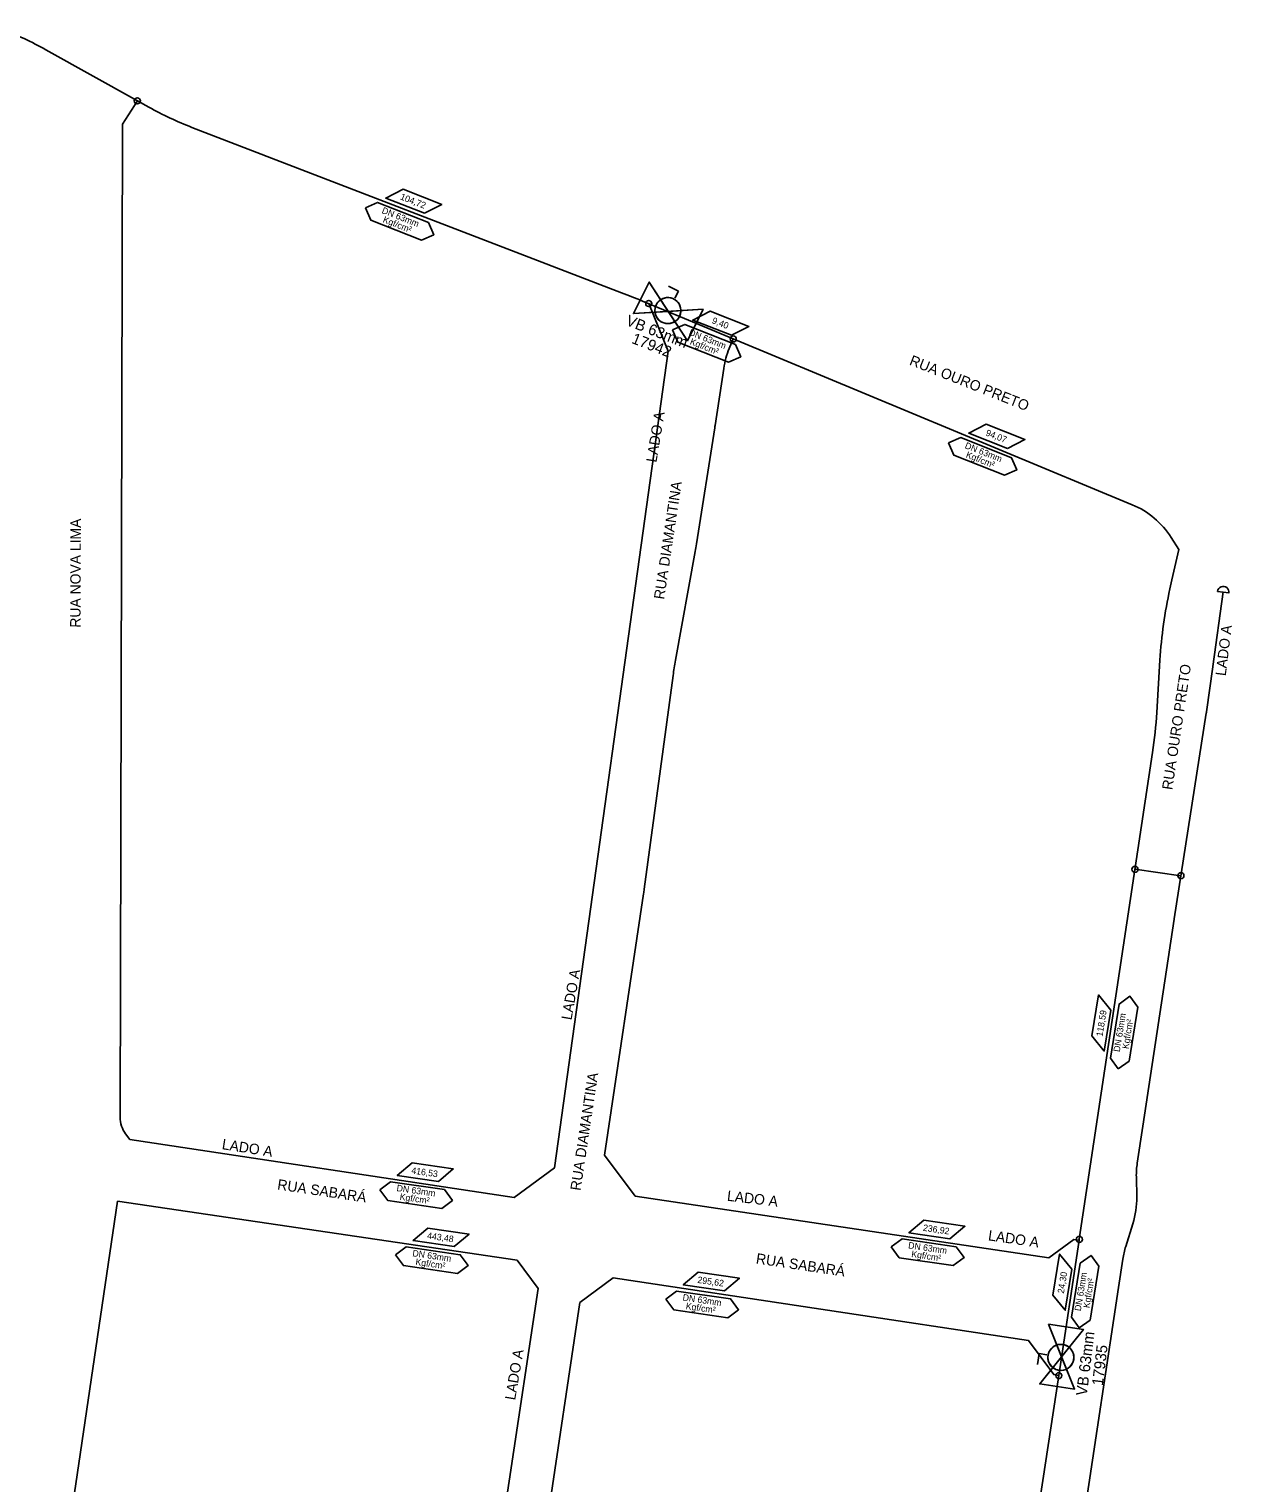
# Model space of a CAD drawing. Extents: x 325899 to 364828, y 7568995 to 7592502.
# Drawn here: x 364378 to 364828, y 7574155 to 7574700 of the extents above; entities that cross this region are included whole.
import ezdxf

# ---------------------------------------------------------------- set-up
doc = ezdxf.new("R2010")
doc.units = 0
for name, color, linetype in [('SIMBOLO', 7, 'Continuous'), ('TEXTO', 7, 'Continuous'), ('TUBO_PEAD_GN_63', 7, 'Continuous'), ('VALVULA_PEAD_63', 7, 'Continuous')]:
    doc.layers.add(name, color=color, linetype=linetype)

# ---------------------------------------------------------------- blocks, each defined once
blk = doc.blocks.new('A$Cbdfb3453')
blk.add_lwpolyline([(0.609, 1.387), (-0.609, -1.387), (-1.507, -0.153), (1.507, 0.153)], close=True)
blk.add_lwpolyline([(0.609, 1.387), (-0.609, -1.387), (-1.507, -0.153), (1.507, 0.153)], close=True)
for points in [[(0.609, 1.387), (0, 0), (1.507, 0.153), (0.609, 1.387)], [(0, 0), (-0.609, -1.387), (-1.507, -0.153), (0, 0)]]:
    blk.add_lwpolyline(points)
for start, end in [(250.23755, 186.30109), (186.30109, 250.23755)]:
    blk.add_arc((-0.042, 0.001), 0.564, start, end)
at = {"layer": 'TEXTO'}
for p, q in [((-0.585, 0.789), (-0.977, 0.504)), ((-0.386, 0.515), (-0.585, 0.789))]:
    blk.add_line(p, q, dxfattribs=at)
blk.add_circle((-0.042, 0.001), 0.564, dxfattribs=at)

msp = doc.modelspace()

# ---------------------------------------------------------------- linework, layer by layer
at = {"layer": 'SIMBOLO'}
for points in [[(364525.85, 7574630.75), (364511.37, 7574636.45), (364517.9, 7574639.76), (364532.38, 7574634.05)], [(364640.87, 7574585.06), (364626.38, 7574590.76), (364632.91, 7574594.07), (364647.39, 7574588.36)], [(364744.25, 7574542.69), (364729.76, 7574548.4), (364736.29, 7574551.71), (364750.77, 7574546)], [(364782.99, 7574332.32), (364780.51, 7574316.96), (364775.89, 7574322.63), (364778.37, 7574338)], [(364531.1, 7574268.12), (364515.7, 7574270.37), (364521.29, 7574275.08), (364536.7, 7574272.83)], [(364537.01, 7574243.73), (364521.6, 7574245.97), (364527.2, 7574250.68), (364542.61, 7574248.44)], [(364722.72, 7574246.68), (364707.32, 7574248.93), (364712.91, 7574253.64), (364728.32, 7574251.39)], [(364768.39, 7574235.28), (364765.9, 7574219.91), (364761.28, 7574225.59), (364763.77, 7574240.95)], [(364638.24, 7574227.17), (364622.84, 7574229.41), (364628.44, 7574234.12), (364643.84, 7574231.88)]]:
    msp.add_lwpolyline(points, close=True, dxfattribs=at)
for points in [[(364503.76, 7574632.77), (364508.35, 7574634.77), (364527.38, 7574627.25), (364529.37, 7574622.66), (364524.77, 7574620.66), (364505.75, 7574628.18), (364503.76, 7574632.77)], [(364618.77, 7574587.08), (364623.37, 7574589.08), (364642.39, 7574581.56), (364644.38, 7574576.97), (364639.79, 7574574.97), (364620.76, 7574582.48), (364618.77, 7574587.08)], [(364722.15, 7574544.72), (364726.75, 7574546.71), (364745.77, 7574539.2), (364747.76, 7574534.6), (364743.17, 7574532.61), (364724.14, 7574540.12), (364722.15, 7574544.72)], [(364785.73, 7574310.3), (364782.8, 7574314.37), (364786.08, 7574334.56), (364790.15, 7574337.49), (364793.08, 7574333.42), (364789.79, 7574313.23), (364785.73, 7574310.3)], [(364509.13, 7574265.04), (364513.15, 7574268.04), (364533.38, 7574265.07), (364536.38, 7574261.05), (364532.36, 7574258.06), (364512.12, 7574261.02), (364509.13, 7574265.04)], [(364700.75, 7574243.6), (364704.77, 7574246.59), (364725, 7574243.63), (364728, 7574239.61), (364723.98, 7574236.62), (364703.74, 7574239.58), (364700.75, 7574243.6)], [(364515.04, 7574240.65), (364519.06, 7574243.64), (364539.29, 7574240.68), (364542.28, 7574236.66), (364538.26, 7574233.66), (364518.03, 7574236.63), (364515.04, 7574240.65)], [(364771.12, 7574213.26), (364768.19, 7574217.33), (364771.48, 7574237.52), (364775.55, 7574240.44), (364778.47, 7574236.38), (364775.19, 7574216.19), (364771.12, 7574213.26)], [(364616.27, 7574224.09), (364620.29, 7574227.08), (364640.53, 7574224.12), (364643.52, 7574220.1), (364639.5, 7574217.1), (364619.26, 7574220.07), (364616.27, 7574224.09)]]:
    msp.add_lwpolyline(points, dxfattribs=at)
for centre in [(364418.34, 7574672.83), (364609.91, 7574596.93), (364641.53, 7574583.68), (364791.98, 7574385.04), (364809.21, 7574382.62), (364771.18, 7574246.43), (364763.5, 7574195.45)]:
    msp.add_circle(centre, 1.14, dxfattribs=at)
at = {"layer": 'TUBO_PEAD_GN_63'}
for p, q in [((364418.37, 7574672.86), (364384.13, 7574691.95)), ((364422.64, 7574670.47), (364418.37, 7574672.86)), ((364599.7, 7574600.99), (364438.82, 7574662.89)), ((364623.26, 7574591.31), (364607.52, 7574597.86)), ((364641.56, 7574583.71), (364623.26, 7574591.31)), ((364640.06, 7574580.1), (364641.56, 7574583.71)), ((364791.01, 7574521.58), (364641.56, 7574583.71)), ((364634.78, 7574551.28), (364637.99, 7574572.65)), ((364627.79, 7574506.92), (364634.64, 7574550.34)), ((364619.92, 7574463.31), (364627.3, 7574504.05)), ((364805.11, 7574490.03), (364805.87, 7574493.45)), ((364821.15, 7574460.96), (364825.08, 7574488.9)), ((364821.15, 7574460.96), (364825.08, 7574488.9)), ((364822.98, 7574489.1), (364827.15, 7574488.52)), ((364800.17, 7574443.77), (364801.36, 7574463.41)), ((364608.23, 7574377.63), (364619.02, 7574457.65)), ((364818.8, 7574444.07), (364821.14, 7574460.9)), ((364818.8, 7574444.07), (364821.14, 7574460.9)), ((364806.72, 7574366.45), (364818.73, 7574443.55)), ((364806.72, 7574366.45), (364818.73, 7574443.55)), ((364809.24, 7574382.62), (364792.01, 7574385.04)), ((364794.94, 7574288.85), (364806.7, 7574366.33)), ((364794.94, 7574288.85), (364806.7, 7574366.33)), ((364792.87, 7574275.04), (364794.93, 7574288.79)), ((364792.87, 7574275.04), (364794.93, 7574288.79)), ((364415.48, 7574283.88), (364413.97, 7574285.92)), ((364415.48, 7574283.88), (364559.54, 7574262.14)), ((364792.66, 7574262.28), (364792.53, 7574269.8)), ((364792.66, 7574262.28), (364792.53, 7574269.8)), ((364377.81, 7574035.8), (364410.94, 7574260.73)), ((364410.94, 7574260.73), (364560.59, 7574238.69)), ((364788.57, 7574243.8), (364791.22, 7574252.29)), ((364788.57, 7574243.8), (364791.22, 7574252.29)), ((364763.46, 7574195.52), (364771.09, 7574246.16)), ((364771.09, 7574246.16), (364771.14, 7574246.49)), ((364785.88, 7574228.46), (364787.47, 7574239.06)), ((364785.88, 7574228.46), (364787.47, 7574239.06)), ((364766.74, 7574101.96), (364785.88, 7574228.42)), ((364766.74, 7574101.96), (364785.88, 7574228.42)), ((364748.19, 7574094.17), (364763.46, 7574195.52))]:
    msp.add_line(p, q, dxfattribs=at)
for points in [[(364411.91, 7574292.2), (364412.79, 7574664.11), (364418.37, 7574672.86)], [(364559.54, 7574262.14), (364574.57, 7574273.22), (364617.13, 7574579.05), (364609.94, 7574596.96)], [(364805.87, 7574493.42), (364808.42, 7574504.83), (364805.56, 7574509.33)], [(364771.14, 7574246.5), (364771.14, 7574246.5), (364798.6, 7574428.8)], [(364604.76, 7574262.65), (364593.38, 7574278.02), (364607.98, 7574375.88)], [(364604.76, 7574262.65), (364759.8, 7574239.52), (364769.16, 7574246.45), (364771.09, 7574246.16)], [(364535.86, 7574011.56), (364568.44, 7574228.06), (364560.59, 7574238.69)], [(364571.69, 7574139.88), (364584.12, 7574222.75), (364596.62, 7574231.99)], [(364596.62, 7574231.99), (364752.19, 7574208.55), (364761.6, 7574195.8), (364763.46, 7574195.52)]]:
    msp.add_lwpolyline(points, dxfattribs=at)
for centre in [(364609.91, 7574596.93), (364641.53, 7574583.68)]:
    msp.add_circle(centre, 1.14, dxfattribs=at)
for centre, radius, start, end in [((364322.56, 7574581.55), 126.41, 60.8505, 69.1888), ((364484.22, 7574780.87), 126.41, 240.8505, 248.9533), ((364486.21, 7574306.05), 316.02, 67.4263, 68.9533), ((364669.24, 7574567.97), 31.6, 157.4263, 171.4706), ((364509.77, 7574570.03), 126.41, 351.0414, 351.4706), ((364778.88, 7574492.4), 31.6, 32.4043, 67.4263), ((364502.93, 7574526.6), 126.41, 349.7217, 351.0414), ((364969.59, 7574453.28), 168.54, 167.4043, 176.5536), ((364825.08, 7574488.9), 2.11, 349.5641, 174.6896), ((364744.29, 7574440.75), 126.41, 169.7217, 172.316), ((364852.44, 7574456.55), 31.6, 171.986, 172.0956), ((364852.44, 7574456.55), 31.6, 171.986, 172.0956), ((364631.94, 7574453.9), 168.54, 351.4345, 356.5536), ((364787.5, 7574448.41), 31.6, 351.1466, 352.0956), ((364787.5, 7574448.41), 31.6, 351.1466, 352.0956), ((364482.95, 7574394.53), 126.41, 351.5154, 352.316), ((364837.94, 7574361.58), 31.6, 171.1466, 171.3722), ((364837.94, 7574361.58), 31.6, 171.1466, 171.3722), ((364422.45, 7574292.18), 10.53, 179.8636, 216.4175), ((364826.19, 7574284.11), 31.6, 171.3722, 171.4696), ((364826.19, 7574284.11), 31.6, 171.3722, 171.4696), ((364824.12, 7574270.36), 31.6, 171.4696, 181), ((364824.12, 7574270.36), 31.6, 171.4696, 181), ((364761.06, 7574261.73), 31.6, 342.6291, 1), ((364761.06, 7574261.73), 31.6, 342.6291, 1), ((364604.14, 7574271.65), 168.88, 351.4307, 351.4345), ((364818.73, 7574234.37), 31.6, 162.6291, 171.4696), ((364818.73, 7574234.37), 31.6, 162.6291, 171.4696), ((364754.63, 7574233.15), 31.6, 351.3946, 351.4696), ((364754.63, 7574233.15), 31.6, 351.3946, 351.4696)]:
    msp.add_arc(centre, radius, start, end, dxfattribs=at)

# ---------------------------------------------------------------- block references
at = {"layer": 'VALVULA_PEAD_63'}
for p, xscale, yscale, rotation in [((364617.23, 7574593.96), 8.639999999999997, 8.64, -62.77897460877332), ((364764.52, 7574202.51), 8.639999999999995, 8.639999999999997, 45.5413264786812)]:
    msp.add_blockref('A$Cbdfb3453', p, dxfattribs=dict(at, xscale=xscale, yscale=yscale, rotation=rotation))

# ---------------------------------------------------------------- texts
for s, rotation, p in [('VB 63mm', 338.623, (364601, 7574588.97)), ('17942', 338.623, (364603.18, 7574582.22)), ('VB 63mm', 83.0754, (364773.97, 7574187.7)), ('17935', 83.0754, (364779.96, 7574191.49))]:
    msp.add_text(s, height=4.115, rotation=rotation).set_placement(p)
at = {"layer": 'TEXTO'}
for s, height, rotation, p in [('104,72', 2.43, 338.5646, (364516.59, 7574636.01)), ('DN 63mm', 2.43, 338.4469, (364509.69, 7574630.88)), ('Kgf/cm²', 2.43, 338.4469, (364510.09, 7574627.44)), ('9,40', 2.43, 338.5646, (364633.36, 7574589.63)), ('DN 63mm', 2.43, 338.4469, (364624.7, 7574585.19)), ('Kgf/cm²', 2.43, 338.4469, (364625.1, 7574581.75)), ('RUA OURO PRETO', 3.8975, 338.341, (364707.24, 7574574.11)), ('LADO A', 3.898, 80.6259, (364612.76, 7574537.23)), ('94,07', 2.43, 338.5646, (364735.86, 7574547.61)), ('DN 63mm', 2.43, 338.4469, (364728.08, 7574542.83)), ('Kgf/cm²', 2.43, 338.4469, (364728.48, 7574539.39)), ('RUA DIAMANTINA', 3.8975, 81.4247, (364615.65, 7574485.94)), ('RUA NOVA LIMA', 3.8975, 89.7971, (364397.07, 7574475.54)), ('LADO A', 3.898, 83.0059, (364826, 7574457.3)), ('RUA OURO PRETO', 3.8975, 81.4247, (364805.97, 7574414.6)), ('LADO A', 3.898, 80.0953, (364580.96, 7574328.39)), ('118,59', 2.43, 80.8748, (364779.85, 7574322.28)), ('DN 63mm', 2.43, 80.7571, (364786.31, 7574316.51)), ('Kgf/cm²', 2.43, 80.7571, (364789.58, 7574317.63)), ('RUA DIAMANTINA', 3.8975, 81.4247, (364584.34, 7574264.51)), ('LADO A', 3.898, 351.1923, (364449.84, 7574280.26)), ('416,53', 2.43, 351.7814, (364520.88, 7574271.12)), ('RUA SABARÁ', 3.898, 351.5497, (364470.6, 7574265.17)), ('DN 63mm', 2.43, 351.6637, (364515.34, 7574264.56)), ('Kgf/cm²', 2.43, 351.6637, (364516.51, 7574261.3)), ('LADO A', 3.898, 353.3079, (364639.08, 7574260.93)), ('236,92', 2.43, 351.7814, (364712.5, 7574249.68)), ('443,48', 2.43, 351.7814, (364526.79, 7574246.73)), ('DN 63mm', 2.43, 351.6637, (364706.96, 7574243.11)), ('LADO A', 3.898, 351.7657, (364736.84, 7574246.12)), ('DN 63mm', 2.43, 351.6637, (364521.25, 7574240.16)), ('Kgf/cm²', 2.43, 351.6637, (364522.42, 7574236.91)), ('RUA SABARÁ', 3.898, 351.5497, (364649.88, 7574237.45)), ('Kgf/cm²', 2.43, 351.6637, (364708.13, 7574239.86)), ('24,30', 2.43, 80.8748, (364765.38, 7574226.04)), ('DN 63mm', 2.43, 80.7571, (364771.71, 7574219.46)), ('295,62', 2.43, 351.7814, (364628.02, 7574230.17)), ('Kgf/cm²', 2.43, 80.7571, (364774.98, 7574220.59)), ('DN 63mm', 2.43, 351.6637, (364622.48, 7574223.6)), ('Kgf/cm²', 2.43, 351.6637, (364623.65, 7574220.35)), ('LADO A', 3.898, 80.3797, (364559.84, 7574186.04))]:
    msp.add_text(s, height=height, rotation=rotation, dxfattribs=at).set_placement(p)

doc.saveas('drawing.dxf')
